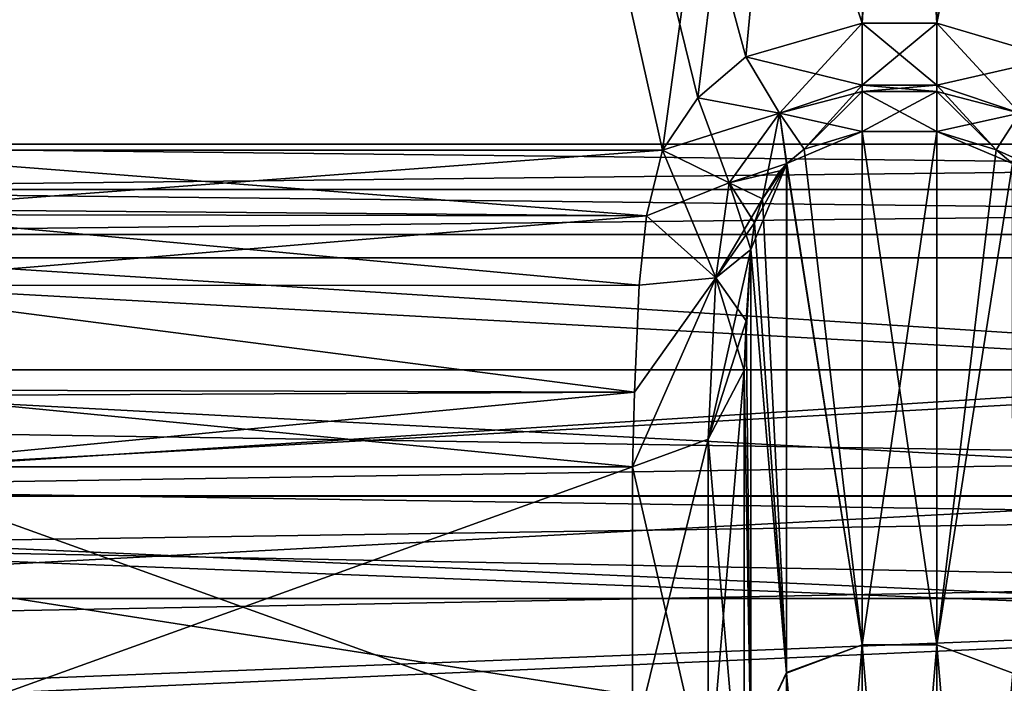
# Model space of a CAD drawing. Header units: millimetres. Extents: x -122 to 122, y -98 to 94.
# Tile 481 of 533: x 43 to 61, y 42 to 54. Entities that reach past the tile are written whole.
import ezdxf

# ---------------------------------------------------------------- set-up
doc = ezdxf.new("R2010")
doc.units = ezdxf.units.MM
doc.header["$LTSCALE"] = 26.699852
for name, color, linetype in [('1150', 7, 'CONTINUOUS'), ('1190', 7, 'CONTINUOUS'), ('1191', 7, 'CONTINUOUS'), ('1196', 7, 'CONTINUOUS'), ('1230', 7, 'CONTINUOUS'), ('1328', 7, 'CONTINUOUS'), ('1329', 7, 'CONTINUOUS'), ('1330', 7, 'CONTINUOUS'), ('1331', 7, 'CONTINUOUS'), ('1339', 7, 'CONTINUOUS'), ('1340', 7, 'CONTINUOUS'), ('1341', 7, 'CONTINUOUS'), ('1342', 7, 'CONTINUOUS'), ('1343', 7, 'CONTINUOUS'), ('1344', 7, 'CONTINUOUS'), ('1736', 7, 'CONTINUOUS'), ('1737', 7, 'CONTINUOUS'), ('4174', 7, 'CONTINUOUS'), ('4184', 7, 'CONTINUOUS'), ('4195', 7, 'CONTINUOUS'), ('4199', 7, 'CONTINUOUS'), ('4276', 7, 'CONTINUOUS'), ('4373', 7, 'CONTINUOUS'), ('4374', 7, 'CONTINUOUS'), ('4375', 7, 'CONTINUOUS'), ('4376', 7, 'CONTINUOUS'), ('4377', 7, 'CONTINUOUS'), ('4378', 7, 'CONTINUOUS'), ('4379', 7, 'CONTINUOUS'), ('4380', 7, 'CONTINUOUS'), ('4381', 7, 'CONTINUOUS'), ('4384', 7, 'CONTINUOUS'), ('4781', 7, 'CONTINUOUS'), ('4782', 7, 'CONTINUOUS'), ('4791', 7, 'CONTINUOUS'), ('4792', 7, 'CONTINUOUS')]:
    doc.layers.add(name, color=color, linetype=linetype)

msp = doc.modelspace()

# ---------------------------------------------------------------- linework, layer by layer
at = {"layer": '1150', "color": 250, "linetype": 'Continuous', "true_color": 0x323232}
for points in [[(40.305, 40.503, -26.221), (40.305, 45.517, -16.009), (54.23, 40.503, -26.221), (40.305, 40.503, -26.221)], [(54.23, 40.503, -26.221), (40.305, 45.517, -16.009), (54.23, 45.517, -16.009), (54.23, 40.503, -26.221)]]:
    msp.add_3dface(points, dxfattribs=at)
at = {"layer": '1190', "color": 250, "linetype": 'Continuous', "true_color": 0x323232}
for points in [[(59.732, 63.232), (33.5, 80.5), (33.5, 51.284), (59.732, 63.232)], [(61.5, 62.5), (59.732, 63.232), (33.5, 51.284), (61.5, 62.5)], [(106.5, 51.284), (61.5, 62.5), (33.5, 51.284), (106.5, 51.284)]]:
    msp.add_3dface(points, dxfattribs=at)
at = {"layer": '1191', "color": 250, "linetype": 'Continuous', "true_color": 0x323232}
for points in [[(39.067, 55.105, -12), (45.5, 92.5, -12), (39.399, 51.177, -12), (39.067, 55.105, -12)], [(39.399, 51.177, -12), (45.5, 92.5, -12), (54.764, 51.177, -12), (39.399, 51.177, -12)], [(45.5, 92.5, -12), (59, 82, -12), (54.764, 51.177, -12), (45.5, 92.5, -12)], [(54.764, 51.177, -12), (59, 82, -12), (55.392, 52.113, -12), (54.764, 51.177, -12)], [(55.392, 52.113, -12), (59, 82, -12), (56.254, 52.844, -12), (55.392, 52.113, -12)], [(56.254, 52.844, -12), (59, 82, -12), (58.333, 53.447, -12), (56.254, 52.844, -12)], [(59, 82, -12), (59, 65, -12), (58.333, 53.447, -12), (59, 82, -12)], [(58.333, 53.447, -12), (59, 65, -12), (59.667, 53.447, -12), (58.333, 53.447, -12)], [(59, 65, -12), (59.732, 63.232, -12), (59.667, 53.447, -12), (59, 65, -12)], [(59.732, 63.232, -12), (61.5, 62.5, -12), (59.667, 53.447, -12), (59.732, 63.232, -12)], [(59.667, 53.447, -12), (61.5, 62.5, -12), (61.781, 52.822, -12), (59.667, 53.447, -12)]]:
    msp.add_3dface(points, dxfattribs=at)
at = {"layer": '1196', "color": 250, "linetype": 'Continuous', "true_color": 0x323232}
for points in [[(39.399, 51.177, -12), (54.764, 51.177, -12), (54.479, 50.003, -12.116), (39.399, 51.177, -12)], [(39.399, 51.177, -12), (54.479, 50.003, -12.116), (39.457, 50.127, -12.093), (39.399, 51.177, -12)], [(54.348, 48.761, -12.508), (39.527, 48.757, -12.509), (39.457, 50.127, -12.093), (54.348, 48.761, -12.508)], [(54.479, 50.003, -12.116), (54.348, 48.761, -12.508), (39.457, 50.127, -12.093), (54.479, 50.003, -12.116)], [(54.264, 46.851, -13.842), (39.527, 48.757, -12.509), (54.348, 48.761, -12.508), (54.264, 46.851, -13.842)], [(40.071, 46.891, -13.801), (39.527, 48.757, -12.509), (54.264, 46.851, -13.842), (40.071, 46.891, -13.801)], [(54.23, 45.517, -16.009), (40.305, 45.517, -16.009), (40.071, 46.891, -13.801), (54.23, 45.517, -16.009)], [(54.23, 45.517, -16.009), (40.071, 46.891, -13.801), (54.264, 46.851, -13.842), (54.23, 45.517, -16.009)]]:
    msp.add_3dface(points, dxfattribs=at)
at = {"layer": '1230', "color": 250, "linetype": 'Continuous', "true_color": 0x323232}
for points in [[(106.5, 51.284), (33.5, 51.284), (33.5, 50.474, -0.033), (106.5, 51.284)], [(106.5, 50.474, -0.033), (106.5, 51.284), (33.5, 50.474, -0.033), (106.5, 50.474, -0.033)], [(106.5, 49.668, -0.131), (106.5, 50.474, -0.033), (33.5, 49.668, -0.131), (106.5, 49.668, -0.131)], [(33.5, 49.668, -0.131), (106.5, 50.474, -0.033), (33.5, 50.474, -0.033), (33.5, 49.668, -0.131)], [(35.534, 45.137, -2.113), (106.5, 49.668, -0.131), (33.5, 49.668, -0.131), (35.534, 45.137, -2.113)], [(104.939, 46.217, -1.379), (106.5, 49.668, -0.131), (35.534, 45.137, -2.113), (104.939, 46.217, -1.379)], [(104.028, 44.104, -3.04), (104.939, 46.217, -1.379), (35.534, 45.137, -2.113), (104.028, 44.104, -3.04)], [(36.476, 42.819, -4.677), (104.028, 44.104, -3.04), (35.534, 45.137, -2.113), (36.476, 42.819, -4.677)], [(36.84, 41.469, -8.086), (104.028, 44.104, -3.04), (36.476, 42.819, -4.677), (36.84, 41.469, -8.086)], [(36.84, 41.469, -8.086), (103.16, 41.469, -8.086), (104.028, 44.104, -3.04), (36.84, 41.469, -8.086)]]:
    msp.add_3dface(points, dxfattribs=at)
at = {"layer": '1328', "color": 250, "linetype": 'Continuous', "true_color": 0x323232}
for points in [[(59.667, 51.512, -13.493), (59.667, 42.337, -32.298), (58.333, 51.512, -13.493), (59.667, 51.512, -13.493)], [(58.333, 51.512, -13.493), (59.667, 42.337, -32.298), (58.333, 42.337, -32.298), (58.333, 51.512, -13.493)], [(59.667, 42.337, -32.298), (59.667, 26.625, -46.116), (58.333, 42.337, -32.298), (59.667, 42.337, -32.298)], [(58.333, 42.337, -32.298), (59.667, 26.625, -46.116), (58.333, 26.625, -46.116), (58.333, 42.337, -32.298)]]:
    msp.add_3dface(points, dxfattribs=at)
at = {"layer": '1329', "color": 250, "linetype": 'Continuous', "true_color": 0x323232}
for points in [[(56.34, 49.399, -14.29), (56.34, 40.486, -31.707), (56.256, 48.127, -15.176), (56.34, 49.399, -14.29)], [(56.256, 48.127, -15.176), (56.34, 40.486, -31.707), (56.222, 47.239, -16.615), (56.256, 48.127, -15.176)], [(56.222, 47.239, -16.615), (56.34, 40.486, -31.707), (56.222, 38.534, -31.979), (56.222, 47.239, -16.615)]]:
    msp.add_3dface(points, dxfattribs=at)
at = {"layer": '1330', "color": 250, "linetype": 'Continuous', "true_color": 0x323232}
for points in [[(58.333, 51.512, -13.493), (58.333, 42.337, -32.298), (57.293, 51.193, -13.562), (58.333, 51.512, -13.493)], [(58.333, 42.337, -32.298), (56.98, 50.934, -13.619), (57.293, 51.193, -13.562), (58.333, 42.337, -32.298)], [(56.98, 50.934, -13.619), (56.981, 41.826, -32.101), (56.548, 50.305, -13.762), (56.98, 50.934, -13.619)], [(58.333, 42.337, -32.298), (56.981, 41.826, -32.101), (56.98, 50.934, -13.619), (58.333, 42.337, -32.298)], [(56.548, 50.305, -13.762), (56.981, 41.826, -32.101), (56.406, 49.877, -13.933), (56.548, 50.305, -13.762)], [(56.981, 41.826, -32.101), (56.34, 49.399, -14.29), (56.406, 49.877, -13.933), (56.981, 41.826, -32.101)], [(56.34, 40.486, -31.707), (56.34, 49.399, -14.29), (56.981, 41.826, -32.101), (56.34, 40.486, -31.707)], [(58.333, 42.337, -32.298), (58.333, 26.625, -46.116), (56.981, 41.826, -32.101), (58.333, 42.337, -32.298)], [(56.981, 26.353, -45.666), (56.34, 40.486, -31.707), (56.981, 41.826, -32.101), (56.981, 26.353, -45.666)], [(58.333, 26.625, -46.116), (56.981, 26.353, -45.666), (56.981, 41.826, -32.101), (58.333, 26.625, -46.116)]]:
    msp.add_3dface(points, dxfattribs=at)
at = {"layer": '1331', "color": 250, "linetype": 'Continuous', "true_color": 0x323232}
for points in [[(59.667, 42.337, -32.298), (59.667, 51.512, -13.493), (61.015, 50.939, -13.618), (59.667, 42.337, -32.298)], [(61.015, 50.939, -13.618), (59.667, 51.512, -13.493), (60.724, 51.181, -13.565), (61.015, 50.939, -13.618)], [(61.019, 41.83, -32.096), (59.667, 42.337, -32.298), (61.015, 50.939, -13.618), (61.019, 41.83, -32.096)], [(59.667, 26.625, -46.116), (59.667, 42.337, -32.298), (61.019, 26.362, -45.661), (59.667, 26.625, -46.116)], [(61.019, 26.362, -45.661), (59.667, 42.337, -32.298), (61.019, 41.83, -32.096), (61.019, 26.362, -45.661)]]:
    msp.add_3dface(points, dxfattribs=at)
at = {"layer": '1339', "color": 250, "linetype": 'Continuous', "true_color": 0x323232}
for points in [[(56.222, 47.239, -16.615), (56.222, 38.534, -31.979), (55.581, 46.012, -16.184), (56.222, 47.239, -16.615)], [(55.581, 39.646, -28.412), (54.23, 45.517, -16.009), (55.581, 46.012, -16.184), (55.581, 39.646, -28.412)], [(56.222, 38.534, -31.979), (55.581, 39.646, -28.412), (55.581, 46.012, -16.184), (56.222, 38.534, -31.979)], [(54.23, 40.503, -26.221), (54.23, 45.517, -16.009), (55.581, 39.646, -28.412), (54.23, 40.503, -26.221)]]:
    msp.add_3dface(points, dxfattribs=at)
at = {"layer": '1340', "color": 250, "linetype": 'Continuous', "true_color": 0x323232}
for points in [[(56.34, 49.399, -14.29), (56.256, 48.127, -15.176), (55.581, 46.012, -16.184), (56.34, 49.399, -14.29)], [(56.34, 49.399, -14.29), (55.581, 46.012, -16.184), (55.719, 48.897, -13.045), (56.34, 49.399, -14.29)], [(54.23, 45.517, -16.009), (54.264, 46.851, -13.842), (55.719, 48.897, -13.045), (54.23, 45.517, -16.009)], [(55.581, 46.012, -16.184), (54.23, 45.517, -16.009), (55.719, 48.897, -13.045), (55.581, 46.012, -16.184)], [(54.264, 46.851, -13.842), (54.348, 48.761, -12.508), (55.719, 48.897, -13.045), (54.264, 46.851, -13.842)], [(56.256, 48.127, -15.176), (56.222, 47.239, -16.615), (55.581, 46.012, -16.184), (56.256, 48.127, -15.176)]]:
    msp.add_3dface(points, dxfattribs=at)
at = {"layer": '1341', "color": 250, "linetype": 'Continuous', "true_color": 0x323232}
for points in [[(54.479, 50.003, -12.116), (54.764, 51.177, -12), (55.957, 50.594, -12.504), (54.479, 50.003, -12.116)], [(55.719, 48.897, -13.045), (54.479, 50.003, -12.116), (55.957, 50.594, -12.504), (55.719, 48.897, -13.045)], [(56.548, 50.305, -13.762), (55.719, 48.897, -13.045), (55.957, 50.594, -12.504), (56.548, 50.305, -13.762)], [(56.548, 50.305, -13.762), (56.406, 49.877, -13.933), (55.719, 48.897, -13.045), (56.548, 50.305, -13.762)], [(54.348, 48.761, -12.508), (54.479, 50.003, -12.116), (55.719, 48.897, -13.045), (54.348, 48.761, -12.508)], [(56.406, 49.877, -13.933), (56.34, 49.399, -14.29), (55.719, 48.897, -13.045), (56.406, 49.877, -13.933)]]:
    msp.add_3dface(points, dxfattribs=at)
at = {"layer": '1342', "color": 250, "linetype": 'Continuous', "true_color": 0x323232}
for points in [[(56.254, 52.844, -12), (58.333, 53.447, -12), (56.853, 51.837, -12.379), (56.254, 52.844, -12)], [(56.853, 51.837, -12.379), (58.333, 53.447, -12), (58.333, 52.336, -12.337), (56.853, 51.837, -12.379)], [(55.392, 52.113, -12), (56.254, 52.844, -12), (56.853, 51.837, -12.379), (55.392, 52.113, -12)], [(57.293, 51.193, -13.562), (56.853, 51.837, -12.379), (58.333, 52.336, -12.337), (57.293, 51.193, -13.562)], [(57.293, 51.193, -13.562), (58.333, 52.336, -12.337), (58.333, 52.225, -12.417), (57.293, 51.193, -13.562)], [(54.764, 51.177, -12), (55.392, 52.113, -12), (55.957, 50.594, -12.504), (54.764, 51.177, -12)], [(55.957, 50.594, -12.504), (55.392, 52.113, -12), (56.853, 51.837, -12.379), (55.957, 50.594, -12.504)], [(58.333, 51.512, -13.493), (57.293, 51.193, -13.562), (58.333, 52.225, -12.417), (58.333, 51.512, -13.493)], [(56.548, 50.305, -13.762), (55.957, 50.594, -12.504), (56.853, 51.837, -12.379), (56.548, 50.305, -13.762)], [(56.98, 50.934, -13.619), (56.548, 50.305, -13.762), (56.853, 51.837, -12.379), (56.98, 50.934, -13.619)], [(57.293, 51.193, -13.562), (56.98, 50.934, -13.619), (56.853, 51.837, -12.379), (57.293, 51.193, -13.562)]]:
    msp.add_3dface(points, dxfattribs=at)
at = {"layer": '1343', "color": 250, "linetype": 'Continuous', "true_color": 0x323232}
for points in [[(58.333, 53.447, -12), (59.667, 53.447, -12), (59.667, 52.336, -12.337), (58.333, 53.447, -12)], [(58.333, 52.336, -12.337), (58.333, 53.447, -12), (59.667, 52.336, -12.337), (58.333, 52.336, -12.337)], [(58.333, 52.225, -12.417), (58.333, 52.336, -12.337), (59.667, 52.225, -12.417), (58.333, 52.225, -12.417)], [(59.667, 52.225, -12.417), (58.333, 52.336, -12.337), (59.667, 52.336, -12.337), (59.667, 52.225, -12.417)], [(59.667, 51.512, -13.493), (58.333, 51.512, -13.493), (58.333, 52.225, -12.417), (59.667, 51.512, -13.493)], [(59.667, 51.512, -13.493), (58.333, 52.225, -12.417), (59.667, 52.225, -12.417), (59.667, 51.512, -13.493)]]:
    msp.add_3dface(points, dxfattribs=at)
at = {"layer": '1344', "color": 250, "linetype": 'Continuous', "true_color": 0x323232}
for points in [[(59.667, 53.447, -12), (61.781, 52.822, -12), (59.667, 52.336, -12.337), (59.667, 53.447, -12)], [(59.667, 52.336, -12.337), (61.781, 52.822, -12), (61.147, 51.837, -12.379), (59.667, 52.336, -12.337)], [(59.667, 52.225, -12.417), (59.667, 52.336, -12.337), (61.147, 51.837, -12.379), (59.667, 52.225, -12.417)], [(59.667, 51.512, -13.493), (59.667, 52.225, -12.417), (61.147, 51.837, -12.379), (59.667, 51.512, -13.493)], [(60.724, 51.181, -13.565), (59.667, 51.512, -13.493), (61.147, 51.837, -12.379), (60.724, 51.181, -13.565)], [(60.724, 51.181, -13.565), (61.147, 51.837, -12.379), (62.043, 50.594, -12.504), (60.724, 51.181, -13.565)], [(61.015, 50.939, -13.618), (60.724, 51.181, -13.565), (62.043, 50.594, -12.504), (61.015, 50.939, -13.618)]]:
    msp.add_3dface(points, dxfattribs=at)
at = {"layer": '1736', "color": 250, "linetype": 'Continuous', "true_color": 0x323232}
for points in [[(31.5, 47.25), (108.5, 43.165, -19.218), (31.5, 43.165, -19.218), (31.5, 47.25)], [(108.5, 47.25), (108.5, 43.165, -19.218), (31.5, 47.25), (108.5, 47.25)], [(31.5, 43.165, -19.218), (108.5, 31.616, -35.114), (31.5, 31.616, -35.114), (31.5, 43.165, -19.218)], [(108.5, 43.165, -19.218), (108.5, 31.616, -35.114), (31.5, 43.165, -19.218), (108.5, 43.165, -19.218)]]:
    msp.add_3dface(points, dxfattribs=at)
at = {"layer": '1737', "color": 250, "linetype": 'Continuous', "true_color": 0x323232}
for points in [[(108.5, 49.25), (108.5, 44.992, -20.032), (31.5, 49.25), (108.5, 49.25)], [(31.5, 49.25), (108.5, 44.992, -20.032), (31.5, 44.992, -20.032), (31.5, 49.25)], [(108.5, 44.992, -20.032), (108.5, 32.955, -36.6), (31.5, 44.992, -20.032), (108.5, 44.992, -20.032)], [(31.5, 44.992, -20.032), (108.5, 32.955, -36.6), (31.5, 32.955, -36.6), (31.5, 44.992, -20.032)]]:
    msp.add_3dface(points, dxfattribs=at)
at = {"layer": '4174', "color": 250, "linetype": 'Continuous', "true_color": 0x323232}
for points in [[(45.5, 92.5), (59, 82), (33.5, 51.284), (45.5, 92.5)], [(37.015, 88.985), (45.5, 92.5), (33.5, 51.284), (37.015, 88.985)], [(59, 82), (59, 65), (33.5, 51.284), (59, 82)], [(59, 65), (59.732, 63.232), (33.5, 51.284), (59, 65)], [(59.732, 63.232), (61.5, 62.5), (33.5, 51.284), (59.732, 63.232)], [(61.5, 62.5), (78.5, 62.5), (33.5, 51.284), (61.5, 62.5)], [(78.5, 62.5), (106.5, 51.284), (33.5, 51.284), (78.5, 62.5)]]:
    msp.add_3dface(points, dxfattribs=at)
at = {"layer": '4184', "color": 250, "linetype": 'Continuous', "true_color": 0x323232}
for points in [[(37.015, 88.985, 12), (39.399, 51.177, 12), (45.5, 92.5, 12), (37.015, 88.985, 12)], [(39.399, 51.177, 12), (54.764, 51.177, 12), (45.5, 92.5, 12), (39.399, 51.177, 12)], [(58.333, 53.447, 12), (59, 65, 12), (45.5, 92.5, 12), (58.333, 53.447, 12)], [(56.254, 52.844, 12), (58.333, 53.447, 12), (45.5, 92.5, 12), (56.254, 52.844, 12)], [(55.392, 52.113, 12), (56.254, 52.844, 12), (45.5, 92.5, 12), (55.392, 52.113, 12)], [(54.764, 51.177, 12), (55.392, 52.113, 12), (45.5, 92.5, 12), (54.764, 51.177, 12)], [(59.667, 53.447, 12), (59, 65, 12), (58.333, 53.447, 12), (59.667, 53.447, 12)], [(59.732, 63.232, 12), (59, 65, 12), (59.667, 53.447, 12), (59.732, 63.232, 12)], [(61.781, 52.822, 12), (59.732, 63.232, 12), (59.667, 53.447, 12), (61.781, 52.822, 12)], [(61.5, 62.5, 12), (59.732, 63.232, 12), (61.781, 52.822, 12), (61.5, 62.5, 12)]]:
    msp.add_3dface(points, dxfattribs=at)
at = {"layer": '4195', "color": 250, "linetype": 'Continuous', "true_color": 0x323232}
for points in [[(40.305, 45.517, 16.009), (40.305, 40.503, 26.221), (54.23, 45.517, 16.009), (40.305, 45.517, 16.009)], [(54.23, 45.517, 16.009), (40.305, 40.503, 26.221), (54.23, 40.503, 26.221), (54.23, 45.517, 16.009)]]:
    msp.add_3dface(points, dxfattribs=at)
at = {"layer": '4199', "color": 250, "linetype": 'Continuous', "true_color": 0x323232}
for points in [[(54.764, 51.177, 12), (39.399, 51.177, 12), (39.462, 50.028, 12.111), (54.764, 51.177, 12)], [(54.764, 51.177, 12), (39.462, 50.028, 12.111), (54.479, 50.003, 12.116), (54.764, 51.177, 12)], [(39.462, 50.028, 12.111), (39.527, 48.757, 12.509), (54.479, 50.003, 12.116), (39.462, 50.028, 12.111)], [(54.479, 50.003, 12.116), (39.527, 48.757, 12.509), (54.348, 48.761, 12.508), (54.479, 50.003, 12.116)], [(54.348, 48.761, 12.508), (39.527, 48.757, 12.509), (54.264, 46.851, 13.842), (54.348, 48.761, 12.508)], [(54.264, 46.851, 13.842), (39.527, 48.757, 12.509), (40.098, 46.783, 13.914), (54.264, 46.851, 13.842)], [(40.305, 45.517, 16.009), (54.264, 46.851, 13.842), (40.098, 46.783, 13.914), (40.305, 45.517, 16.009)], [(40.305, 45.517, 16.009), (54.23, 45.517, 16.009), (54.264, 46.851, 13.842), (40.305, 45.517, 16.009)]]:
    msp.add_3dface(points, dxfattribs=at)
at = {"layer": '4276', "color": 250, "linetype": 'Continuous', "true_color": 0x323232}
for points in [[(33.5, 51.284), (106.5, 51.284), (106.5, 50.474, 0.033), (33.5, 51.284)], [(33.5, 51.284), (106.5, 50.474, 0.033), (33.5, 50.474, 0.033), (33.5, 51.284)], [(106.5, 50.474, 0.033), (106.5, 49.668, 0.131), (33.5, 50.474, 0.033), (106.5, 50.474, 0.033)], [(33.5, 50.474, 0.033), (106.5, 49.668, 0.131), (33.5, 49.668, 0.131), (33.5, 50.474, 0.033)], [(106.5, 49.668, 0.131), (104.466, 45.137, 2.113), (33.5, 49.668, 0.131), (106.5, 49.668, 0.131)], [(33.5, 49.668, 0.131), (104.466, 45.137, 2.113), (35.061, 46.217, 1.379), (33.5, 49.668, 0.131)], [(35.061, 46.217, 1.379), (104.466, 45.137, 2.113), (35.972, 44.104, 3.04), (35.061, 46.217, 1.379)], [(104.466, 45.137, 2.113), (103.524, 42.819, 4.677), (35.972, 44.104, 3.04), (104.466, 45.137, 2.113)], [(103.16, 41.469, 8.086), (36.84, 41.469, 8.086), (35.972, 44.104, 3.04), (103.16, 41.469, 8.086)], [(103.524, 42.819, 4.677), (103.16, 41.469, 8.086), (35.972, 44.104, 3.04), (103.524, 42.819, 4.677)]]:
    msp.add_3dface(points, dxfattribs=at)
at = {"layer": '4373', "color": 250, "linetype": 'Continuous', "true_color": 0x323232}
for points in [[(59.667, 51.512, 13.493), (58.333, 51.512, 13.493), (58.333, 42.337, 32.298), (59.667, 51.512, 13.493)], [(59.667, 42.337, 32.298), (59.667, 51.512, 13.493), (58.333, 42.337, 32.298), (59.667, 42.337, 32.298)], [(59.667, 26.625, 46.116), (59.667, 42.337, 32.298), (58.333, 26.625, 46.116), (59.667, 26.625, 46.116)], [(58.333, 26.625, 46.116), (59.667, 42.337, 32.298), (58.333, 42.337, 32.298), (58.333, 26.625, 46.116)]]:
    msp.add_3dface(points, dxfattribs=at)
at = {"layer": '4374', "color": 250, "linetype": 'Continuous', "true_color": 0x323232}
for points in [[(56.34, 49.399, 14.29), (56.256, 48.127, 15.176), (56.222, 47.239, 16.615), (56.34, 49.399, 14.29)], [(56.34, 49.399, 14.29), (56.222, 47.239, 16.615), (56.34, 40.486, 31.707), (56.34, 49.399, 14.29)], [(56.34, 40.486, 31.707), (56.222, 47.239, 16.615), (56.222, 38.534, 31.979), (56.34, 40.486, 31.707)]]:
    msp.add_3dface(points, dxfattribs=at)
at = {"layer": '4375', "color": 250, "linetype": 'Continuous', "true_color": 0x323232}
for points in [[(58.333, 51.512, 13.493), (57.293, 51.193, 13.562), (56.982, 50.935, 13.619), (58.333, 51.512, 13.493)], [(58.333, 51.512, 13.493), (56.982, 50.935, 13.619), (58.333, 42.337, 32.298), (58.333, 51.512, 13.493)], [(56.406, 49.877, 13.933), (56.34, 49.399, 14.29), (56.982, 50.935, 13.619), (56.406, 49.877, 13.933)], [(56.982, 50.935, 13.619), (56.34, 49.399, 14.29), (56.981, 41.839, 32.084), (56.982, 50.935, 13.619)], [(56.548, 50.305, 13.762), (56.406, 49.877, 13.933), (56.982, 50.935, 13.619), (56.548, 50.305, 13.762)], [(56.548, 50.305, 13.762), (56.982, 50.935, 13.619), (56.862, 50.804, 13.648), (56.548, 50.305, 13.762)], [(58.333, 42.337, 32.298), (56.982, 50.935, 13.619), (56.981, 41.839, 32.084), (58.333, 42.337, 32.298)], [(56.34, 49.399, 14.29), (56.34, 40.486, 31.707), (56.981, 41.839, 32.084), (56.34, 49.399, 14.29)], [(58.333, 26.625, 46.116), (58.333, 42.337, 32.298), (56.981, 26.372, 45.655), (58.333, 26.625, 46.116)], [(58.333, 42.337, 32.298), (56.981, 41.839, 32.084), (56.981, 26.372, 45.655), (58.333, 42.337, 32.298)], [(56.981, 41.839, 32.084), (56.34, 40.486, 31.707), (56.981, 26.372, 45.655), (56.981, 41.839, 32.084)]]:
    msp.add_3dface(points, dxfattribs=at)
at = {"layer": '4376', "color": 250, "linetype": 'Continuous', "true_color": 0x323232}
for points in [[(60.724, 51.181, 13.565), (59.667, 51.512, 13.493), (59.667, 42.337, 32.298), (60.724, 51.181, 13.565)], [(61.015, 50.939, 13.618), (60.724, 51.181, 13.565), (59.667, 42.337, 32.298), (61.015, 50.939, 13.618)], [(61.015, 50.939, 13.618), (59.667, 42.337, 32.298), (61.019, 41.83, 32.096), (61.015, 50.939, 13.618)], [(59.667, 42.337, 32.298), (59.667, 26.625, 46.116), (61.019, 41.83, 32.096), (59.667, 42.337, 32.298)], [(61.019, 41.83, 32.096), (59.667, 26.625, 46.116), (61.019, 26.362, 45.661), (61.019, 41.83, 32.096)]]:
    msp.add_3dface(points, dxfattribs=at)
at = {"layer": '4377', "color": 250, "linetype": 'Continuous', "true_color": 0x323232}
for points in [[(56.34, 49.399, 14.29), (55.719, 48.897, 13.045), (56.256, 48.127, 15.176), (56.34, 49.399, 14.29)], [(54.264, 46.851, 13.842), (54.23, 45.517, 16.009), (55.719, 48.897, 13.045), (54.264, 46.851, 13.842)], [(55.719, 48.897, 13.045), (54.23, 45.517, 16.009), (55.581, 46.012, 16.184), (55.719, 48.897, 13.045)], [(54.348, 48.761, 12.508), (54.264, 46.851, 13.842), (55.719, 48.897, 13.045), (54.348, 48.761, 12.508)], [(56.222, 47.239, 16.615), (55.719, 48.897, 13.045), (55.581, 46.012, 16.184), (56.222, 47.239, 16.615)], [(56.256, 48.127, 15.176), (55.719, 48.897, 13.045), (56.222, 47.239, 16.615), (56.256, 48.127, 15.176)]]:
    msp.add_3dface(points, dxfattribs=at)
at = {"layer": '4378', "color": 250, "linetype": 'Continuous', "true_color": 0x323232}
for points in [[(54.764, 51.177, 12), (54.479, 50.003, 12.116), (55.719, 48.897, 13.045), (54.764, 51.177, 12)], [(54.764, 51.177, 12), (55.719, 48.897, 13.045), (55.957, 50.594, 12.504), (54.764, 51.177, 12)], [(55.719, 48.897, 13.045), (56.34, 49.399, 14.29), (55.957, 50.594, 12.504), (55.719, 48.897, 13.045)], [(55.957, 50.594, 12.504), (56.34, 49.399, 14.29), (56.406, 49.877, 13.933), (55.957, 50.594, 12.504)], [(56.548, 50.305, 13.762), (55.957, 50.594, 12.504), (56.406, 49.877, 13.933), (56.548, 50.305, 13.762)], [(54.479, 50.003, 12.116), (54.348, 48.761, 12.508), (55.719, 48.897, 13.045), (54.479, 50.003, 12.116)]]:
    msp.add_3dface(points, dxfattribs=at)
at = {"layer": '4379', "color": 250, "linetype": 'Continuous', "true_color": 0x323232}
for points in [[(58.333, 53.447, 12), (56.254, 52.844, 12), (58.333, 52.336, 12.337), (58.333, 53.447, 12)], [(56.254, 52.844, 12), (55.392, 52.113, 12), (56.853, 51.837, 12.379), (56.254, 52.844, 12)], [(58.333, 52.336, 12.337), (56.254, 52.844, 12), (56.853, 51.837, 12.379), (58.333, 52.336, 12.337)], [(58.333, 52.336, 12.337), (56.853, 51.837, 12.379), (58.333, 52.225, 12.417), (58.333, 52.336, 12.337)], [(55.392, 52.113, 12), (54.764, 51.177, 12), (56.853, 51.837, 12.379), (55.392, 52.113, 12)], [(58.333, 52.225, 12.417), (56.853, 51.837, 12.379), (58.333, 51.512, 13.493), (58.333, 52.225, 12.417)], [(54.764, 51.177, 12), (55.957, 50.594, 12.504), (56.853, 51.837, 12.379), (54.764, 51.177, 12)], [(56.853, 51.837, 12.379), (55.957, 50.594, 12.504), (56.982, 50.935, 13.619), (56.853, 51.837, 12.379)], [(58.333, 51.512, 13.493), (56.853, 51.837, 12.379), (57.293, 51.193, 13.562), (58.333, 51.512, 13.493)], [(57.293, 51.193, 13.562), (56.853, 51.837, 12.379), (56.982, 50.935, 13.619), (57.293, 51.193, 13.562)], [(56.982, 50.935, 13.619), (55.957, 50.594, 12.504), (56.862, 50.804, 13.648), (56.982, 50.935, 13.619)], [(55.957, 50.594, 12.504), (56.548, 50.305, 13.762), (56.862, 50.804, 13.648), (55.957, 50.594, 12.504)]]:
    msp.add_3dface(points, dxfattribs=at)
at = {"layer": '4380', "color": 250, "linetype": 'Continuous', "true_color": 0x323232}
for points in [[(59.667, 53.447, 12), (58.333, 53.447, 12), (58.333, 52.336, 12.337), (59.667, 53.447, 12)], [(59.667, 53.447, 12), (58.333, 52.336, 12.337), (59.667, 52.336, 12.337), (59.667, 53.447, 12)], [(58.333, 52.336, 12.337), (58.333, 52.225, 12.417), (59.667, 52.336, 12.337), (58.333, 52.336, 12.337)], [(59.667, 52.336, 12.337), (58.333, 52.225, 12.417), (59.667, 52.225, 12.417), (59.667, 52.336, 12.337)], [(58.333, 52.225, 12.417), (58.333, 51.512, 13.493), (59.667, 52.225, 12.417), (58.333, 52.225, 12.417)], [(59.667, 52.225, 12.417), (58.333, 51.512, 13.493), (59.667, 51.512, 13.493), (59.667, 52.225, 12.417)]]:
    msp.add_3dface(points, dxfattribs=at)
at = {"layer": '4381', "color": 250, "linetype": 'Continuous', "true_color": 0x323232}
for points in [[(61.781, 52.822, 12), (59.667, 53.447, 12), (61.147, 51.837, 12.379), (61.781, 52.822, 12)], [(59.667, 53.447, 12), (59.667, 52.336, 12.337), (61.147, 51.837, 12.379), (59.667, 53.447, 12)], [(59.667, 52.336, 12.337), (59.667, 52.225, 12.417), (60.724, 51.181, 13.565), (59.667, 52.336, 12.337)], [(61.147, 51.837, 12.379), (59.667, 52.336, 12.337), (60.724, 51.181, 13.565), (61.147, 51.837, 12.379)], [(59.667, 52.225, 12.417), (59.667, 51.512, 13.493), (60.724, 51.181, 13.565), (59.667, 52.225, 12.417)], [(61.015, 50.939, 13.618), (61.147, 51.837, 12.379), (60.724, 51.181, 13.565), (61.015, 50.939, 13.618)]]:
    msp.add_3dface(points, dxfattribs=at)
at = {"layer": '4384', "color": 250, "linetype": 'Continuous', "true_color": 0x323232}
for points in [[(56.222, 47.239, 16.615), (55.581, 46.012, 16.184), (55.581, 39.646, 28.412), (56.222, 47.239, 16.615)], [(56.222, 38.534, 31.979), (56.222, 47.239, 16.615), (55.581, 39.646, 28.412), (56.222, 38.534, 31.979)], [(54.23, 45.517, 16.009), (54.23, 40.503, 26.221), (55.581, 46.012, 16.184), (54.23, 45.517, 16.009)], [(55.581, 46.012, 16.184), (54.23, 40.503, 26.221), (55.581, 39.646, 28.412), (55.581, 46.012, 16.184)]]:
    msp.add_3dface(points, dxfattribs=at)
at = {"layer": '4781', "color": 250, "linetype": 'Continuous', "true_color": 0x323232}
for points in [[(31.5, 43.165, 19.218), (108.5, 47.25), (31.5, 47.25), (31.5, 43.165, 19.218)], [(108.5, 43.165, 19.218), (108.5, 47.25), (31.5, 43.165, 19.218), (108.5, 43.165, 19.218)], [(31.5, 31.616, 35.114), (108.5, 43.165, 19.218), (31.5, 43.165, 19.218), (31.5, 31.616, 35.114)], [(108.5, 31.616, 35.114), (108.5, 43.165, 19.218), (31.5, 31.616, 35.114), (108.5, 31.616, 35.114)]]:
    msp.add_3dface(points, dxfattribs=at)
at = {"layer": '4782', "color": 250, "linetype": 'Continuous', "true_color": 0x323232}
for points in [[(108.5, 44.992, 20.032), (108.5, 49.25), (31.5, 44.992, 20.032), (108.5, 44.992, 20.032)], [(31.5, 44.992, 20.032), (108.5, 49.25), (31.5, 49.25), (31.5, 44.992, 20.032)], [(108.5, 32.955, 36.6), (108.5, 44.992, 20.032), (31.5, 32.955, 36.6), (108.5, 32.955, 36.6)], [(31.5, 32.955, 36.6), (108.5, 44.992, 20.032), (31.5, 44.992, 20.032), (31.5, 32.955, 36.6)]]:
    msp.add_3dface(points, dxfattribs=at)
at = {"layer": '4791', "color": 150, "linetype": 'Continuous', "true_color": 0x378cff}
for points in [[(22, 40.544, -19.523), (22, 45), (122, 40.544, -19.523), (22, 40.544, -19.523)], [(22, 45), (122, 45), (122, 40.544, -19.523), (22, 45)]]:
    msp.add_3dface(points, dxfattribs=at)
at = {"layer": '4792', "color": 150, "linetype": 'Continuous', "true_color": 0x378cff}
for points in [[(22, 45), (22, 40.544, 19.523), (122, 45), (22, 45)], [(22, 40.544, 19.523), (122, 40.544, 19.523), (122, 45), (22, 40.544, 19.523)]]:
    msp.add_3dface(points, dxfattribs=at)

doc.saveas('drawing.dxf')
